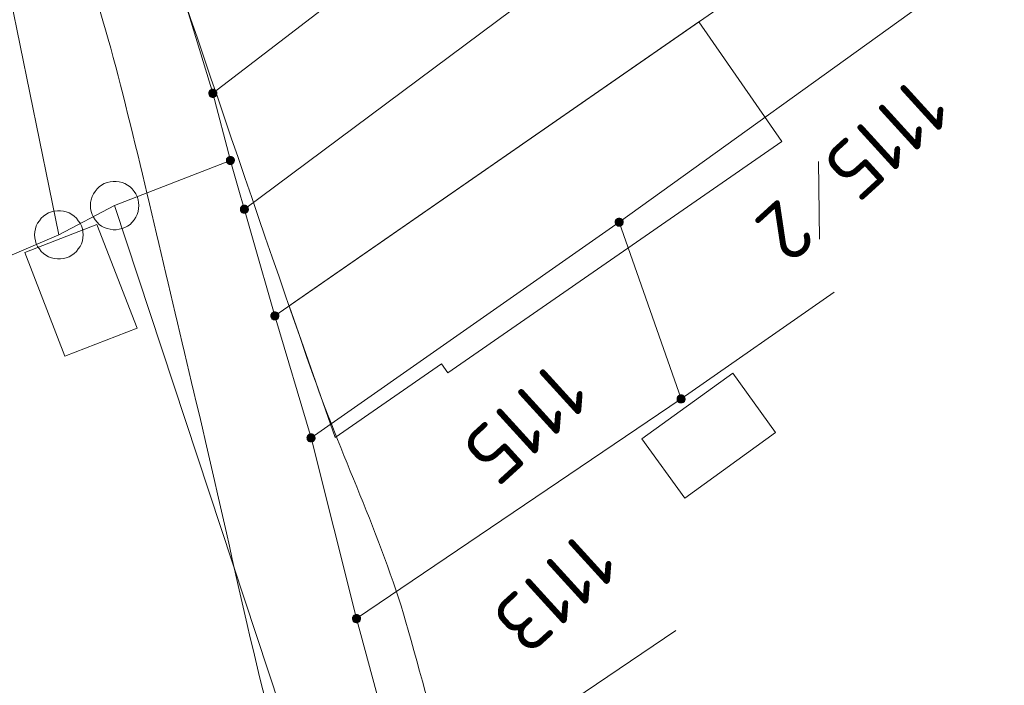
# Model space of a CAD drawing. Header units: metres. Extents: x 3425540 to 3446143, y 5432760 to 5444637.
# Tile 424 of 656: x 3436721 to 3436752, y 5443117 to 5443138. Entities that reach past the tile are written whole.
import ezdxf
from ezdxf.enums import TextEntityAlignment as Align

# ---------------------------------------------------------------- set-up
doc = ezdxf.new("R2010")
doc.units = ezdxf.units.M
doc.layers.add('B_Bestand', color=9, linetype='Continuous', lineweight=18)
doc.layers.add('B_Flurgrenzen', color=9, linetype='Continuous', lineweight=18)
doc.styles.get("Standard").update_dxf_attribs({"font": 'isocpeur.ttf'})

msp = doc.modelspace()

# ---------------------------------------------------------------- linework, layer by layer
at = {"layer": 'B_Bestand'}
msp.add_line((3436730.86, 5443124.878), (3436729.439, 5443128.943), dxfattribs=at)
for points in [[(3436729.439, 5443128.943), (3436742.106, 5443137.724), (3436744.669, 5443134.027), (3436734.345, 5443126.87), (3436734.147, 5443127.157), (3436730.86, 5443124.878)], [(3436724.731, 5443128.252), (3436723.49, 5443131.456), (3436721.259, 5443130.592)], [(3436721.259, 5443130.592), (3436722.5, 5443127.388), (3436724.731, 5443128.252)], [(3436740.341, 5443124.839), (3436743.151, 5443126.865), (3436744.475, 5443125.028)], [(3436744.475, 5443125.028), (3436741.665, 5443123.002), (3436740.341, 5443124.839)]]:
    msp.add_lwpolyline(points, dxfattribs=at)
for points, knots in [([(3436786.636, 5443220.456), (3436785.621, 5443219.871), (3436784.606, 5443219.285), (3436783.591, 5443218.699), (3436782.149, 5443217.867), (3436780.942, 5443216.675), (3436779.726, 5443215.536), (3436776.317, 5443212.344), (3436772.916, 5443209.151), (3436769.538, 5443205.929), (3436765.781, 5443202.346), (3436762.082, 5443198.704), (3436758.296, 5443195.151), (3436746.359, 5443183.949), (3436733.95, 5443173.264), (3436721.759, 5443162.349), (3436721.182, 5443161.833), (3436720.583, 5443161.354), (3436720.003, 5443160.826), (3436719.611, 5443160.469), (3436719.413, 5443159.93), (3436719.3, 5443159.421), (3436719.131, 5443158.661), (3436719.144, 5443157.81), (3436719.417, 5443157.078), (3436719.706, 5443156.305), (3436720.146, 5443155.589), (3436720.413, 5443154.809), (3436720.833, 5443153.58), (3436721.196, 5443152.325), (3436721.643, 5443151.103), (3436722.215, 5443149.537), (3436722.839, 5443147.988), (3436723.4, 5443146.417), (3436725.729, 5443139.892), (3436727.889, 5443133.305), (3436730.189, 5443126.77), (3436731.116, 5443124.137), (3436732.365, 5443121.611), (3436733.116, 5443118.921), (3436733.585, 5443117.242), (3436734.053, 5443115.563), (3436734.522, 5443113.884)], [0, 0, 0, 0, 0.025253, 0.025253, 0.025253, 0.061129, 0.061129, 0.061129, 0.16172, 0.16172, 0.16172, 0.273593, 0.273593, 0.273593, 0.626305, 0.626305, 0.626305, 0.643002, 0.643002, 0.643002, 0.654288, 0.654288, 0.654288, 0.67114, 0.67114, 0.67114, 0.68894, 0.68894, 0.68894, 0.716989, 0.716989, 0.716989, 0.752939, 0.752939, 0.752939, 0.902259, 0.902259, 0.902259, 0.962434, 0.962434, 0.962434, 1, 1, 1, 1]), ([(3436709.581, 5443207.422), (3436709.425, 5443205.509), (3436709.269, 5443203.596), (3436709.113, 5443201.682), (3436708.93, 5443199.442), (3436709.703, 5443197.228), (3436710.05, 5443195.005), (3436710.818, 5443190.078), (3436711.567, 5443185.159), (3436712.392, 5443180.244), (3436713.227, 5443175.269), (3436714.245, 5443170.333), (3436715.319, 5443165.4), (3436716.118, 5443161.732), (3436717.006, 5443158.087), (3436718.131, 5443154.505), (3436719.157, 5443151.239), (3436720.356, 5443148.036), (3436721.41, 5443144.782), (3436722.38, 5443141.786), (3436723.445, 5443138.815), (3436724.22, 5443135.761), (3436725.046, 5443132.507), (3436725.77, 5443129.23), (3436726.561, 5443125.968), (3436727.603, 5443121.67), (3436728.417, 5443117.308), (3436729.723, 5443113.082), (3436731.05, 5443108.786), (3436732.378, 5443104.49), (3436733.705, 5443100.194)], [0, 0, 0, 0, 0.052182, 0.052182, 0.052182, 0.113274, 0.113274, 0.113274, 0.248694, 0.248694, 0.248694, 0.385783, 0.385783, 0.385783, 0.487737, 0.487737, 0.487737, 0.58071, 0.58071, 0.58071, 0.666322, 0.666322, 0.666322, 0.757555, 0.757555, 0.757555, 0.877777, 0.877777, 0.877777, 1, 1, 1, 1])]:
    msp.add_open_spline(points, degree=3, knots=knots, dxfattribs=at)
at = {"layer": 'B_Flurgrenzen'}
for p, q in [((3436708.941, 5443196.784), (3436722.312, 5443131.138)), ((3436727.072, 5443135.512), (3436747.413, 5443151.122)), ((3436728.049, 5443131.928), (3436749.734, 5443148.074)), ((3436752.259, 5443144.763), (3436728.992, 5443128.633)), ((3436724.577, 5443143.721), (3436727.072, 5443135.512)), ((3436739.639, 5443131.529), (3436750.997, 5443139.69)), ((3436727.072, 5443135.512), (3436727.616, 5443133.437)), ((3436724.036, 5443132.042), (3436727.616, 5443133.437)), ((3436727.61, 5443133.461), (3436728.992, 5443128.633)), ((3436745.807, 5443133.409), (3436745.836, 5443131.001)), ((3436724.036, 5443132.042), (3436722.312, 5443131.138)), ((3436734.298, 5443100.998), (3436724.036, 5443132.042)), ((3436730.11, 5443124.863), (3436739.639, 5443131.529)), ((3436739.639, 5443131.529), (3436741.553, 5443126.068)), ((3436722.312, 5443131.138), (3436712.78, 5443127.085)), ((3436741.553, 5443126.068), (3436746.29, 5443129.364)), ((3436728.992, 5443128.633), (3436730.11, 5443124.863)), ((3436731.514, 5443119.28), (3436741.553, 5443126.068)), ((3436730.11, 5443124.863), (3436731.514, 5443119.28)), ((3436731.514, 5443119.28), (3436733.072, 5443113.594)), ((3436736.218, 5443115.428), (3436741.396, 5443118.911))]:
    msp.add_line(p, q, dxfattribs=at)
for points in [[(3436727.197, 5443135.512), (3436727.196, 5443135.528), (3436727.193, 5443135.543), (3436727.188, 5443135.558), (3436727.181, 5443135.572), (3436727.173, 5443135.586), (3436727.164, 5443135.598), (3436727.152, 5443135.608), (3436727.139, 5443135.617), (3436727.125, 5443135.625), (3436727.11, 5443135.631), (3436727.096, 5443135.635), (3436727.08, 5443135.637), (3436727.064, 5443135.637), (3436727.048, 5443135.635), (3436727.034, 5443135.631), (3436727.019, 5443135.625), (3436727.005, 5443135.617), (3436726.992, 5443135.608), (3436726.98, 5443135.598), (3436726.971, 5443135.586), (3436726.963, 5443135.572), (3436726.956, 5443135.558), (3436726.951, 5443135.543), (3436726.948, 5443135.528), (3436726.947, 5443135.512), (3436726.948, 5443135.496), (3436726.951, 5443135.481), (3436726.956, 5443135.466), (3436726.963, 5443135.452), (3436726.971, 5443135.438), (3436726.98, 5443135.426), (3436726.992, 5443135.416), (3436727.005, 5443135.407), (3436727.019, 5443135.399), (3436727.034, 5443135.393), (3436727.048, 5443135.389), (3436727.064, 5443135.387), (3436727.08, 5443135.387), (3436727.096, 5443135.389), (3436727.11, 5443135.393), (3436727.125, 5443135.399), (3436727.139, 5443135.407), (3436727.152, 5443135.416), (3436727.164, 5443135.426), (3436727.173, 5443135.438), (3436727.181, 5443135.452), (3436727.188, 5443135.466), (3436727.193, 5443135.481), (3436727.196, 5443135.496), (3436727.197, 5443135.512)], [(3436727.172, 5443135.512), (3436727.171, 5443135.526), (3436727.168, 5443135.54), (3436727.164, 5443135.552), (3436727.158, 5443135.565), (3436727.149, 5443135.577), (3436727.139, 5443135.587), (3436727.128, 5443135.596), (3436727.116, 5443135.603), (3436727.103, 5443135.607), (3436727.09, 5443135.61), (3436727.076, 5443135.612), (3436727.061, 5443135.611), (3436727.047, 5443135.609), (3436727.035, 5443135.606), (3436727.022, 5443135.599), (3436727.01, 5443135.591), (3436727, 5443135.582), (3436726.99, 5443135.571), (3436726.983, 5443135.559), (3436726.978, 5443135.546), (3436726.974, 5443135.533), (3436726.972, 5443135.519), (3436726.972, 5443135.505), (3436726.974, 5443135.491), (3436726.978, 5443135.478), (3436726.983, 5443135.465), (3436726.99, 5443135.453), (3436727, 5443135.442), (3436727.01, 5443135.433), (3436727.022, 5443135.425), (3436727.035, 5443135.418), (3436727.047, 5443135.415), (3436727.061, 5443135.413), (3436727.076, 5443135.412), (3436727.09, 5443135.414), (3436727.103, 5443135.417), (3436727.116, 5443135.421), (3436727.128, 5443135.428), (3436727.139, 5443135.437), (3436727.149, 5443135.447), (3436727.158, 5443135.459), (3436727.164, 5443135.472), (3436727.168, 5443135.484), (3436727.171, 5443135.498), (3436727.172, 5443135.512)], [(3436727.148, 5443135.512), (3436727.147, 5443135.524), (3436727.144, 5443135.536), (3436727.139, 5443135.547), (3436727.133, 5443135.557), (3436727.124, 5443135.567), (3436727.115, 5443135.574), (3436727.104, 5443135.581), (3436727.093, 5443135.585), (3436727.081, 5443135.587), (3436727.069, 5443135.588), (3436727.057, 5443135.586), (3436727.045, 5443135.583), (3436727.035, 5443135.578), (3436727.024, 5443135.571), (3436727.015, 5443135.562), (3436727.008, 5443135.552), (3436727.002, 5443135.542), (3436726.998, 5443135.53), (3436726.996, 5443135.518), (3436726.996, 5443135.506), (3436726.998, 5443135.494), (3436727.002, 5443135.482), (3436727.008, 5443135.472), (3436727.015, 5443135.462), (3436727.024, 5443135.453), (3436727.034, 5443135.446), (3436727.045, 5443135.441), (3436727.057, 5443135.438), (3436727.069, 5443135.436), (3436727.081, 5443135.437), (3436727.093, 5443135.439), (3436727.104, 5443135.443), (3436727.115, 5443135.45), (3436727.124, 5443135.457), (3436727.133, 5443135.467), (3436727.139, 5443135.477), (3436727.144, 5443135.488), (3436727.147, 5443135.5), (3436727.148, 5443135.512)], [(3436727.123, 5443135.512), (3436727.122, 5443135.522), (3436727.119, 5443135.532), (3436727.114, 5443135.541), (3436727.108, 5443135.548), (3436727.101, 5443135.554), (3436727.092, 5443135.559), (3436727.082, 5443135.562), (3436727.072, 5443135.563), (3436727.062, 5443135.562), (3436727.052, 5443135.559), (3436727.043, 5443135.554), (3436727.036, 5443135.548), (3436727.03, 5443135.541), (3436727.025, 5443135.532), (3436727.022, 5443135.522), (3436727.021, 5443135.512), (3436727.022, 5443135.502), (3436727.025, 5443135.492), (3436727.03, 5443135.483), (3436727.036, 5443135.476), (3436727.043, 5443135.47), (3436727.052, 5443135.465), (3436727.062, 5443135.462), (3436727.072, 5443135.461), (3436727.082, 5443135.462), (3436727.092, 5443135.465), (3436727.101, 5443135.47), (3436727.108, 5443135.476), (3436727.114, 5443135.483), (3436727.119, 5443135.492), (3436727.122, 5443135.502), (3436727.123, 5443135.512)], [(3436727.099, 5443135.512), (3436727.098, 5443135.519), (3436727.095, 5443135.526), (3436727.09, 5443135.532), (3436727.084, 5443135.536), (3436727.077, 5443135.538), (3436727.07, 5443135.539), (3436727.063, 5443135.537), (3436727.056, 5443135.534), (3436727.051, 5443135.529), (3436727.047, 5443135.523), (3436727.045, 5443135.516), (3436727.045, 5443135.508), (3436727.047, 5443135.501), (3436727.051, 5443135.495), (3436727.056, 5443135.49), (3436727.063, 5443135.487), (3436727.07, 5443135.485), (3436727.077, 5443135.486), (3436727.084, 5443135.488), (3436727.09, 5443135.492), (3436727.095, 5443135.498), (3436727.098, 5443135.505), (3436727.099, 5443135.512)], [(3436727.741, 5443133.437), (3436727.74, 5443133.453), (3436727.737, 5443133.468), (3436727.732, 5443133.483), (3436727.725, 5443133.497), (3436727.717, 5443133.511), (3436727.708, 5443133.523), (3436727.696, 5443133.533), (3436727.683, 5443133.542), (3436727.669, 5443133.55), (3436727.654, 5443133.556), (3436727.64, 5443133.56), (3436727.624, 5443133.562), (3436727.608, 5443133.562), (3436727.592, 5443133.56), (3436727.578, 5443133.556), (3436727.563, 5443133.55), (3436727.549, 5443133.542), (3436727.536, 5443133.533), (3436727.524, 5443133.523), (3436727.515, 5443133.511), (3436727.507, 5443133.497), (3436727.5, 5443133.483), (3436727.495, 5443133.468), (3436727.492, 5443133.453), (3436727.491, 5443133.437), (3436727.492, 5443133.421), (3436727.495, 5443133.406), (3436727.5, 5443133.391), (3436727.507, 5443133.377), (3436727.515, 5443133.363), (3436727.524, 5443133.351), (3436727.536, 5443133.341), (3436727.549, 5443133.332), (3436727.563, 5443133.324), (3436727.578, 5443133.318), (3436727.592, 5443133.314), (3436727.608, 5443133.312), (3436727.624, 5443133.312), (3436727.64, 5443133.314), (3436727.654, 5443133.318), (3436727.669, 5443133.324), (3436727.683, 5443133.332), (3436727.696, 5443133.341), (3436727.708, 5443133.351), (3436727.717, 5443133.363), (3436727.725, 5443133.377), (3436727.732, 5443133.391), (3436727.737, 5443133.406), (3436727.74, 5443133.421), (3436727.741, 5443133.437)], [(3436727.716, 5443133.437), (3436727.715, 5443133.451), (3436727.712, 5443133.465), (3436727.708, 5443133.477), (3436727.702, 5443133.49), (3436727.693, 5443133.502), (3436727.683, 5443133.512), (3436727.672, 5443133.521), (3436727.66, 5443133.528), (3436727.647, 5443133.532), (3436727.634, 5443133.535), (3436727.62, 5443133.537), (3436727.605, 5443133.536), (3436727.591, 5443133.534), (3436727.579, 5443133.531), (3436727.566, 5443133.524), (3436727.554, 5443133.516), (3436727.544, 5443133.507), (3436727.534, 5443133.496), (3436727.527, 5443133.484), (3436727.522, 5443133.471), (3436727.518, 5443133.458), (3436727.516, 5443133.444), (3436727.516, 5443133.43), (3436727.518, 5443133.416), (3436727.522, 5443133.403), (3436727.527, 5443133.39), (3436727.534, 5443133.378), (3436727.544, 5443133.367), (3436727.554, 5443133.358), (3436727.566, 5443133.35), (3436727.579, 5443133.343), (3436727.591, 5443133.34), (3436727.605, 5443133.338), (3436727.62, 5443133.337), (3436727.634, 5443133.339), (3436727.647, 5443133.342), (3436727.66, 5443133.346), (3436727.672, 5443133.353), (3436727.683, 5443133.362), (3436727.693, 5443133.372), (3436727.702, 5443133.384), (3436727.708, 5443133.397), (3436727.712, 5443133.409), (3436727.715, 5443133.423), (3436727.716, 5443133.437)], [(3436727.692, 5443133.437), (3436727.691, 5443133.449), (3436727.688, 5443133.461), (3436727.683, 5443133.472), (3436727.677, 5443133.482), (3436727.668, 5443133.492), (3436727.659, 5443133.499), (3436727.648, 5443133.506), (3436727.637, 5443133.51), (3436727.625, 5443133.512), (3436727.613, 5443133.513), (3436727.601, 5443133.511), (3436727.589, 5443133.508), (3436727.579, 5443133.503), (3436727.568, 5443133.496), (3436727.559, 5443133.487), (3436727.552, 5443133.477), (3436727.546, 5443133.467), (3436727.542, 5443133.455), (3436727.54, 5443133.443), (3436727.54, 5443133.431), (3436727.542, 5443133.419), (3436727.546, 5443133.407), (3436727.552, 5443133.397), (3436727.559, 5443133.387), (3436727.568, 5443133.378), (3436727.578, 5443133.371), (3436727.589, 5443133.366), (3436727.601, 5443133.363), (3436727.613, 5443133.361), (3436727.625, 5443133.362), (3436727.637, 5443133.364), (3436727.648, 5443133.368), (3436727.659, 5443133.375), (3436727.668, 5443133.382), (3436727.677, 5443133.392), (3436727.683, 5443133.402), (3436727.688, 5443133.413), (3436727.691, 5443133.425), (3436727.692, 5443133.437)], [(3436727.667, 5443133.437), (3436727.666, 5443133.447), (3436727.663, 5443133.457), (3436727.658, 5443133.466), (3436727.652, 5443133.473), (3436727.645, 5443133.479), (3436727.636, 5443133.484), (3436727.626, 5443133.487), (3436727.616, 5443133.488), (3436727.606, 5443133.487), (3436727.596, 5443133.484), (3436727.587, 5443133.479), (3436727.58, 5443133.473), (3436727.574, 5443133.466), (3436727.569, 5443133.457), (3436727.566, 5443133.447), (3436727.565, 5443133.437), (3436727.566, 5443133.427), (3436727.569, 5443133.417), (3436727.574, 5443133.408), (3436727.58, 5443133.401), (3436727.587, 5443133.395), (3436727.596, 5443133.39), (3436727.606, 5443133.387), (3436727.616, 5443133.386), (3436727.626, 5443133.387), (3436727.636, 5443133.39), (3436727.645, 5443133.395), (3436727.652, 5443133.401), (3436727.658, 5443133.408), (3436727.663, 5443133.417), (3436727.666, 5443133.427), (3436727.667, 5443133.437)], [(3436727.643, 5443133.437), (3436727.642, 5443133.444), (3436727.639, 5443133.451), (3436727.634, 5443133.457), (3436727.628, 5443133.461), (3436727.621, 5443133.463), (3436727.614, 5443133.464), (3436727.607, 5443133.462), (3436727.6, 5443133.459), (3436727.595, 5443133.454), (3436727.591, 5443133.448), (3436727.589, 5443133.441), (3436727.589, 5443133.433), (3436727.591, 5443133.426), (3436727.595, 5443133.42), (3436727.6, 5443133.415), (3436727.607, 5443133.412), (3436727.614, 5443133.41), (3436727.621, 5443133.411), (3436727.628, 5443133.413), (3436727.634, 5443133.417), (3436727.639, 5443133.423), (3436727.642, 5443133.43), (3436727.643, 5443133.437)], [(3436724.786, 5443132.042), (3436724.78, 5443132.136), (3436724.762, 5443132.225), (3436724.733, 5443132.32), (3436724.692, 5443132.402), (3436724.638, 5443132.479), (3436724.579, 5443132.556), (3436724.514, 5443132.621), (3436724.438, 5443132.674), (3436724.355, 5443132.721), (3436724.266, 5443132.751), (3436724.178, 5443132.774), (3436724.083, 5443132.786), (3436723.989, 5443132.786), (3436723.894, 5443132.774), (3436723.806, 5443132.751), (3436723.717, 5443132.721), (3436723.634, 5443132.674), (3436723.558, 5443132.621), (3436723.493, 5443132.556), (3436723.434, 5443132.479), (3436723.38, 5443132.402), (3436723.339, 5443132.32), (3436723.31, 5443132.225), (3436723.292, 5443132.136), (3436723.286, 5443132.042), (3436723.292, 5443131.948), (3436723.31, 5443131.859), (3436723.339, 5443131.764), (3436723.38, 5443131.682), (3436723.434, 5443131.605), (3436723.493, 5443131.528), (3436723.558, 5443131.463), (3436723.634, 5443131.41), (3436723.717, 5443131.363), (3436723.806, 5443131.333), (3436723.894, 5443131.31), (3436723.989, 5443131.298), (3436724.083, 5443131.298), (3436724.178, 5443131.31), (3436724.266, 5443131.333), (3436724.355, 5443131.363), (3436724.438, 5443131.41), (3436724.514, 5443131.463), (3436724.579, 5443131.528), (3436724.638, 5443131.605), (3436724.692, 5443131.682), (3436724.733, 5443131.764), (3436724.762, 5443131.859), (3436724.78, 5443131.948), (3436724.786, 5443132.042)], [(3436728.174, 5443131.928), (3436728.173, 5443131.944), (3436728.17, 5443131.959), (3436728.165, 5443131.974), (3436728.158, 5443131.988), (3436728.15, 5443132.002), (3436728.141, 5443132.014), (3436728.129, 5443132.024), (3436728.116, 5443132.033), (3436728.102, 5443132.041), (3436728.087, 5443132.047), (3436728.073, 5443132.051), (3436728.057, 5443132.053), (3436728.041, 5443132.053), (3436728.025, 5443132.051), (3436728.011, 5443132.047), (3436727.996, 5443132.041), (3436727.982, 5443132.033), (3436727.969, 5443132.024), (3436727.957, 5443132.014), (3436727.948, 5443132.002), (3436727.94, 5443131.988), (3436727.933, 5443131.974), (3436727.928, 5443131.959), (3436727.925, 5443131.944), (3436727.924, 5443131.928), (3436727.925, 5443131.912), (3436727.928, 5443131.897), (3436727.933, 5443131.882), (3436727.94, 5443131.868), (3436727.948, 5443131.854), (3436727.957, 5443131.842), (3436727.969, 5443131.832), (3436727.982, 5443131.823), (3436727.996, 5443131.815), (3436728.011, 5443131.809), (3436728.025, 5443131.805), (3436728.041, 5443131.803), (3436728.057, 5443131.803), (3436728.073, 5443131.805), (3436728.087, 5443131.809), (3436728.102, 5443131.815), (3436728.116, 5443131.823), (3436728.129, 5443131.832), (3436728.141, 5443131.842), (3436728.15, 5443131.854), (3436728.158, 5443131.868), (3436728.165, 5443131.882), (3436728.17, 5443131.897), (3436728.173, 5443131.912), (3436728.174, 5443131.928)], [(3436728.149, 5443131.928), (3436728.148, 5443131.942), (3436728.145, 5443131.956), (3436728.141, 5443131.968), (3436728.135, 5443131.981), (3436728.126, 5443131.993), (3436728.116, 5443132.003), (3436728.105, 5443132.012), (3436728.093, 5443132.019), (3436728.08, 5443132.023), (3436728.067, 5443132.026), (3436728.053, 5443132.028), (3436728.038, 5443132.027), (3436728.024, 5443132.025), (3436728.012, 5443132.022), (3436727.999, 5443132.015), (3436727.987, 5443132.007), (3436727.977, 5443131.998), (3436727.967, 5443131.987), (3436727.96, 5443131.975), (3436727.955, 5443131.962), (3436727.951, 5443131.949), (3436727.949, 5443131.935), (3436727.949, 5443131.921), (3436727.951, 5443131.907), (3436727.955, 5443131.894), (3436727.96, 5443131.881), (3436727.967, 5443131.869), (3436727.977, 5443131.858), (3436727.987, 5443131.849), (3436727.999, 5443131.841), (3436728.012, 5443131.834), (3436728.024, 5443131.831), (3436728.038, 5443131.829), (3436728.053, 5443131.828), (3436728.067, 5443131.83), (3436728.08, 5443131.833), (3436728.093, 5443131.837), (3436728.105, 5443131.844), (3436728.116, 5443131.853), (3436728.126, 5443131.863), (3436728.135, 5443131.875), (3436728.141, 5443131.888), (3436728.145, 5443131.9), (3436728.148, 5443131.914), (3436728.149, 5443131.928)], [(3436728.125, 5443131.928), (3436728.124, 5443131.94), (3436728.121, 5443131.952), (3436728.116, 5443131.963), (3436728.11, 5443131.973), (3436728.101, 5443131.983), (3436728.092, 5443131.99), (3436728.081, 5443131.997), (3436728.07, 5443132.001), (3436728.058, 5443132.003), (3436728.046, 5443132.004), (3436728.034, 5443132.002), (3436728.022, 5443131.999), (3436728.012, 5443131.994), (3436728.001, 5443131.987), (3436727.992, 5443131.978), (3436727.985, 5443131.968), (3436727.979, 5443131.958), (3436727.975, 5443131.946), (3436727.973, 5443131.934), (3436727.973, 5443131.922), (3436727.975, 5443131.91), (3436727.979, 5443131.898), (3436727.985, 5443131.888), (3436727.992, 5443131.878), (3436728.001, 5443131.869), (3436728.011, 5443131.862), (3436728.022, 5443131.857), (3436728.034, 5443131.854), (3436728.046, 5443131.852), (3436728.058, 5443131.853), (3436728.07, 5443131.855), (3436728.081, 5443131.859), (3436728.092, 5443131.866), (3436728.101, 5443131.873), (3436728.11, 5443131.883), (3436728.116, 5443131.893), (3436728.121, 5443131.904), (3436728.124, 5443131.916), (3436728.125, 5443131.928)], [(3436728.1, 5443131.928), (3436728.099, 5443131.938), (3436728.096, 5443131.948), (3436728.091, 5443131.957), (3436728.085, 5443131.964), (3436728.078, 5443131.97), (3436728.069, 5443131.975), (3436728.059, 5443131.978), (3436728.049, 5443131.979), (3436728.039, 5443131.978), (3436728.029, 5443131.975), (3436728.02, 5443131.97), (3436728.013, 5443131.964), (3436728.007, 5443131.957), (3436728.002, 5443131.948), (3436727.999, 5443131.938), (3436727.998, 5443131.928), (3436727.999, 5443131.918), (3436728.002, 5443131.908), (3436728.007, 5443131.899), (3436728.013, 5443131.892), (3436728.02, 5443131.886), (3436728.029, 5443131.881), (3436728.039, 5443131.878), (3436728.049, 5443131.877), (3436728.059, 5443131.878), (3436728.069, 5443131.881), (3436728.078, 5443131.886), (3436728.085, 5443131.892), (3436728.091, 5443131.899), (3436728.096, 5443131.908), (3436728.099, 5443131.918), (3436728.1, 5443131.928)], [(3436728.076, 5443131.928), (3436728.075, 5443131.935), (3436728.072, 5443131.942), (3436728.067, 5443131.948), (3436728.061, 5443131.952), (3436728.054, 5443131.954), (3436728.047, 5443131.955), (3436728.04, 5443131.953), (3436728.033, 5443131.95), (3436728.028, 5443131.945), (3436728.024, 5443131.939), (3436728.022, 5443131.932), (3436728.022, 5443131.924), (3436728.024, 5443131.917), (3436728.028, 5443131.911), (3436728.033, 5443131.906), (3436728.04, 5443131.903), (3436728.047, 5443131.901), (3436728.054, 5443131.902), (3436728.061, 5443131.904), (3436728.067, 5443131.908), (3436728.072, 5443131.914), (3436728.075, 5443131.921), (3436728.076, 5443131.928)], [(3436723.062, 5443131.138), (3436723.056, 5443131.232), (3436723.038, 5443131.321), (3436723.009, 5443131.416), (3436722.968, 5443131.498), (3436722.914, 5443131.575), (3436722.855, 5443131.652), (3436722.79, 5443131.717), (3436722.714, 5443131.77), (3436722.631, 5443131.817), (3436722.542, 5443131.847), (3436722.454, 5443131.87), (3436722.359, 5443131.882), (3436722.265, 5443131.882), (3436722.17, 5443131.87), (3436722.082, 5443131.847), (3436721.993, 5443131.817), (3436721.91, 5443131.77), (3436721.834, 5443131.717), (3436721.769, 5443131.652), (3436721.71, 5443131.575), (3436721.656, 5443131.498), (3436721.615, 5443131.416), (3436721.586, 5443131.321), (3436721.568, 5443131.232), (3436721.562, 5443131.138), (3436721.568, 5443131.044), (3436721.586, 5443130.955), (3436721.615, 5443130.86), (3436721.656, 5443130.778), (3436721.71, 5443130.701), (3436721.769, 5443130.624), (3436721.834, 5443130.559), (3436721.91, 5443130.506), (3436721.993, 5443130.459), (3436722.082, 5443130.429), (3436722.17, 5443130.406), (3436722.265, 5443130.394), (3436722.359, 5443130.394), (3436722.454, 5443130.406), (3436722.542, 5443130.429), (3436722.631, 5443130.459), (3436722.714, 5443130.506), (3436722.79, 5443130.559), (3436722.855, 5443130.624), (3436722.914, 5443130.701), (3436722.968, 5443130.778), (3436723.009, 5443130.86), (3436723.038, 5443130.955), (3436723.056, 5443131.044), (3436723.062, 5443131.138)], [(3436739.764, 5443131.529), (3436739.763, 5443131.545), (3436739.76, 5443131.56), (3436739.755, 5443131.575), (3436739.748, 5443131.589), (3436739.74, 5443131.603), (3436739.731, 5443131.615), (3436739.719, 5443131.625), (3436739.706, 5443131.634), (3436739.692, 5443131.642), (3436739.677, 5443131.648), (3436739.663, 5443131.652), (3436739.647, 5443131.654), (3436739.631, 5443131.654), (3436739.615, 5443131.652), (3436739.601, 5443131.648), (3436739.586, 5443131.642), (3436739.572, 5443131.634), (3436739.559, 5443131.625), (3436739.547, 5443131.615), (3436739.538, 5443131.603), (3436739.53, 5443131.589), (3436739.523, 5443131.575), (3436739.518, 5443131.56), (3436739.515, 5443131.545), (3436739.514, 5443131.529), (3436739.515, 5443131.513), (3436739.518, 5443131.498), (3436739.523, 5443131.483), (3436739.53, 5443131.469), (3436739.538, 5443131.455), (3436739.547, 5443131.443), (3436739.559, 5443131.433), (3436739.572, 5443131.424), (3436739.586, 5443131.416), (3436739.601, 5443131.41), (3436739.615, 5443131.406), (3436739.631, 5443131.404), (3436739.647, 5443131.404), (3436739.663, 5443131.406), (3436739.677, 5443131.41), (3436739.692, 5443131.416), (3436739.706, 5443131.424), (3436739.719, 5443131.433), (3436739.731, 5443131.443), (3436739.74, 5443131.455), (3436739.748, 5443131.469), (3436739.755, 5443131.483), (3436739.76, 5443131.498), (3436739.763, 5443131.513), (3436739.764, 5443131.529)], [(3436739.739, 5443131.529), (3436739.738, 5443131.543), (3436739.735, 5443131.557), (3436739.731, 5443131.569), (3436739.725, 5443131.582), (3436739.716, 5443131.594), (3436739.706, 5443131.604), (3436739.695, 5443131.613), (3436739.683, 5443131.62), (3436739.67, 5443131.624), (3436739.657, 5443131.627), (3436739.643, 5443131.629), (3436739.628, 5443131.628), (3436739.614, 5443131.626), (3436739.602, 5443131.623), (3436739.589, 5443131.616), (3436739.577, 5443131.608), (3436739.567, 5443131.599), (3436739.557, 5443131.588), (3436739.55, 5443131.576), (3436739.545, 5443131.563), (3436739.541, 5443131.55), (3436739.539, 5443131.536), (3436739.539, 5443131.522), (3436739.541, 5443131.508), (3436739.545, 5443131.495), (3436739.55, 5443131.482), (3436739.557, 5443131.47), (3436739.567, 5443131.459), (3436739.577, 5443131.45), (3436739.589, 5443131.442), (3436739.602, 5443131.435), (3436739.614, 5443131.432), (3436739.628, 5443131.43), (3436739.643, 5443131.429), (3436739.657, 5443131.431), (3436739.67, 5443131.434), (3436739.683, 5443131.438), (3436739.695, 5443131.445), (3436739.706, 5443131.454), (3436739.716, 5443131.464), (3436739.725, 5443131.476), (3436739.731, 5443131.489), (3436739.735, 5443131.501), (3436739.738, 5443131.515), (3436739.739, 5443131.529)], [(3436739.715, 5443131.529), (3436739.714, 5443131.541), (3436739.711, 5443131.553), (3436739.706, 5443131.564), (3436739.7, 5443131.574), (3436739.691, 5443131.584), (3436739.682, 5443131.591), (3436739.671, 5443131.598), (3436739.66, 5443131.602), (3436739.648, 5443131.604), (3436739.636, 5443131.605), (3436739.624, 5443131.603), (3436739.612, 5443131.6), (3436739.602, 5443131.595), (3436739.591, 5443131.588), (3436739.582, 5443131.579), (3436739.575, 5443131.569), (3436739.569, 5443131.559), (3436739.565, 5443131.547), (3436739.563, 5443131.535), (3436739.563, 5443131.523), (3436739.565, 5443131.511), (3436739.569, 5443131.499), (3436739.575, 5443131.489), (3436739.582, 5443131.479), (3436739.591, 5443131.47), (3436739.601, 5443131.463), (3436739.612, 5443131.458), (3436739.624, 5443131.455), (3436739.636, 5443131.453), (3436739.648, 5443131.454), (3436739.66, 5443131.456), (3436739.671, 5443131.46), (3436739.682, 5443131.467), (3436739.691, 5443131.474), (3436739.7, 5443131.484), (3436739.706, 5443131.494), (3436739.711, 5443131.505), (3436739.714, 5443131.517), (3436739.715, 5443131.529)], [(3436739.69, 5443131.529), (3436739.689, 5443131.539), (3436739.686, 5443131.549), (3436739.681, 5443131.558), (3436739.675, 5443131.565), (3436739.668, 5443131.571), (3436739.659, 5443131.576), (3436739.649, 5443131.579), (3436739.639, 5443131.58), (3436739.629, 5443131.579), (3436739.619, 5443131.576), (3436739.61, 5443131.571), (3436739.603, 5443131.565), (3436739.597, 5443131.558), (3436739.592, 5443131.549), (3436739.589, 5443131.539), (3436739.588, 5443131.529), (3436739.589, 5443131.519), (3436739.592, 5443131.509), (3436739.597, 5443131.5), (3436739.603, 5443131.493), (3436739.61, 5443131.487), (3436739.619, 5443131.482), (3436739.629, 5443131.479), (3436739.639, 5443131.478), (3436739.649, 5443131.479), (3436739.659, 5443131.482), (3436739.668, 5443131.487), (3436739.675, 5443131.493), (3436739.681, 5443131.5), (3436739.686, 5443131.509), (3436739.689, 5443131.519), (3436739.69, 5443131.529)], [(3436739.666, 5443131.529), (3436739.665, 5443131.536), (3436739.662, 5443131.543), (3436739.657, 5443131.549), (3436739.651, 5443131.553), (3436739.644, 5443131.555), (3436739.637, 5443131.556), (3436739.63, 5443131.554), (3436739.623, 5443131.551), (3436739.618, 5443131.546), (3436739.614, 5443131.54), (3436739.612, 5443131.533), (3436739.612, 5443131.525), (3436739.614, 5443131.518), (3436739.618, 5443131.512), (3436739.623, 5443131.507), (3436739.63, 5443131.504), (3436739.637, 5443131.502), (3436739.644, 5443131.503), (3436739.651, 5443131.505), (3436739.657, 5443131.509), (3436739.662, 5443131.515), (3436739.665, 5443131.522), (3436739.666, 5443131.529)], [(3436729.117, 5443128.633), (3436729.116, 5443128.649), (3436729.113, 5443128.664), (3436729.108, 5443128.679), (3436729.101, 5443128.693), (3436729.093, 5443128.707), (3436729.084, 5443128.719), (3436729.072, 5443128.729), (3436729.059, 5443128.738), (3436729.045, 5443128.746), (3436729.03, 5443128.752), (3436729.016, 5443128.756), (3436729, 5443128.758), (3436728.984, 5443128.758), (3436728.968, 5443128.756), (3436728.954, 5443128.752), (3436728.939, 5443128.746), (3436728.925, 5443128.738), (3436728.912, 5443128.729), (3436728.9, 5443128.719), (3436728.891, 5443128.707), (3436728.883, 5443128.693), (3436728.876, 5443128.679), (3436728.871, 5443128.664), (3436728.868, 5443128.649), (3436728.867, 5443128.633), (3436728.868, 5443128.617), (3436728.871, 5443128.602), (3436728.876, 5443128.587), (3436728.883, 5443128.573), (3436728.891, 5443128.559), (3436728.9, 5443128.547), (3436728.912, 5443128.537), (3436728.925, 5443128.528), (3436728.939, 5443128.52), (3436728.954, 5443128.514), (3436728.968, 5443128.51), (3436728.984, 5443128.508), (3436729, 5443128.508), (3436729.016, 5443128.51), (3436729.03, 5443128.514), (3436729.045, 5443128.52), (3436729.059, 5443128.528), (3436729.072, 5443128.537), (3436729.084, 5443128.547), (3436729.093, 5443128.559), (3436729.101, 5443128.573), (3436729.108, 5443128.587), (3436729.113, 5443128.602), (3436729.116, 5443128.617), (3436729.117, 5443128.633)], [(3436729.092, 5443128.633), (3436729.091, 5443128.647), (3436729.088, 5443128.661), (3436729.084, 5443128.673), (3436729.078, 5443128.686), (3436729.069, 5443128.698), (3436729.059, 5443128.708), (3436729.048, 5443128.717), (3436729.036, 5443128.724), (3436729.023, 5443128.728), (3436729.01, 5443128.731), (3436728.996, 5443128.733), (3436728.981, 5443128.732), (3436728.967, 5443128.73), (3436728.955, 5443128.727), (3436728.942, 5443128.72), (3436728.93, 5443128.712), (3436728.92, 5443128.703), (3436728.91, 5443128.692), (3436728.903, 5443128.68), (3436728.898, 5443128.667), (3436728.894, 5443128.654), (3436728.892, 5443128.64), (3436728.892, 5443128.626), (3436728.894, 5443128.612), (3436728.898, 5443128.599), (3436728.903, 5443128.586), (3436728.91, 5443128.574), (3436728.92, 5443128.563), (3436728.93, 5443128.554), (3436728.942, 5443128.546), (3436728.955, 5443128.539), (3436728.967, 5443128.536), (3436728.981, 5443128.534), (3436728.996, 5443128.533), (3436729.01, 5443128.535), (3436729.023, 5443128.538), (3436729.036, 5443128.542), (3436729.048, 5443128.549), (3436729.059, 5443128.558), (3436729.069, 5443128.568), (3436729.078, 5443128.58), (3436729.084, 5443128.593), (3436729.088, 5443128.605), (3436729.091, 5443128.619), (3436729.092, 5443128.633)], [(3436729.068, 5443128.633), (3436729.067, 5443128.645), (3436729.064, 5443128.657), (3436729.059, 5443128.668), (3436729.053, 5443128.678), (3436729.044, 5443128.688), (3436729.035, 5443128.695), (3436729.024, 5443128.702), (3436729.013, 5443128.706), (3436729.001, 5443128.708), (3436728.989, 5443128.709), (3436728.977, 5443128.707), (3436728.965, 5443128.704), (3436728.955, 5443128.699), (3436728.944, 5443128.692), (3436728.935, 5443128.683), (3436728.928, 5443128.673), (3436728.922, 5443128.663), (3436728.918, 5443128.651), (3436728.916, 5443128.639), (3436728.916, 5443128.627), (3436728.918, 5443128.615), (3436728.922, 5443128.603), (3436728.928, 5443128.593), (3436728.935, 5443128.583), (3436728.944, 5443128.574), (3436728.954, 5443128.567), (3436728.965, 5443128.562), (3436728.977, 5443128.559), (3436728.989, 5443128.557), (3436729.001, 5443128.558), (3436729.013, 5443128.56), (3436729.024, 5443128.564), (3436729.035, 5443128.571), (3436729.044, 5443128.578), (3436729.053, 5443128.588), (3436729.059, 5443128.598), (3436729.064, 5443128.609), (3436729.067, 5443128.621), (3436729.068, 5443128.633)], [(3436729.043, 5443128.633), (3436729.042, 5443128.643), (3436729.039, 5443128.653), (3436729.034, 5443128.662), (3436729.028, 5443128.669), (3436729.021, 5443128.675), (3436729.012, 5443128.68), (3436729.002, 5443128.683), (3436728.992, 5443128.684), (3436728.982, 5443128.683), (3436728.972, 5443128.68), (3436728.963, 5443128.675), (3436728.956, 5443128.669), (3436728.95, 5443128.662), (3436728.945, 5443128.653), (3436728.942, 5443128.643), (3436728.941, 5443128.633), (3436728.942, 5443128.623), (3436728.945, 5443128.613), (3436728.95, 5443128.604), (3436728.956, 5443128.597), (3436728.963, 5443128.591), (3436728.972, 5443128.586), (3436728.982, 5443128.583), (3436728.992, 5443128.582), (3436729.002, 5443128.583), (3436729.012, 5443128.586), (3436729.021, 5443128.591), (3436729.028, 5443128.597), (3436729.034, 5443128.604), (3436729.039, 5443128.613), (3436729.042, 5443128.623), (3436729.043, 5443128.633)], [(3436729.019, 5443128.633), (3436729.018, 5443128.64), (3436729.015, 5443128.647), (3436729.01, 5443128.653), (3436729.004, 5443128.657), (3436728.997, 5443128.659), (3436728.99, 5443128.66), (3436728.983, 5443128.658), (3436728.976, 5443128.655), (3436728.971, 5443128.65), (3436728.967, 5443128.644), (3436728.965, 5443128.637), (3436728.965, 5443128.629), (3436728.967, 5443128.622), (3436728.971, 5443128.616), (3436728.976, 5443128.611), (3436728.983, 5443128.608), (3436728.99, 5443128.606), (3436728.997, 5443128.607), (3436729.004, 5443128.609), (3436729.01, 5443128.613), (3436729.015, 5443128.619), (3436729.018, 5443128.626), (3436729.019, 5443128.633)], [(3436741.678, 5443126.068), (3436741.677, 5443126.084), (3436741.674, 5443126.099), (3436741.669, 5443126.114), (3436741.662, 5443126.128), (3436741.654, 5443126.142), (3436741.645, 5443126.154), (3436741.633, 5443126.164), (3436741.62, 5443126.173), (3436741.606, 5443126.181), (3436741.591, 5443126.187), (3436741.577, 5443126.191), (3436741.561, 5443126.193), (3436741.545, 5443126.193), (3436741.529, 5443126.191), (3436741.515, 5443126.187), (3436741.5, 5443126.181), (3436741.486, 5443126.173), (3436741.473, 5443126.164), (3436741.461, 5443126.154), (3436741.452, 5443126.142), (3436741.444, 5443126.128), (3436741.437, 5443126.114), (3436741.432, 5443126.099), (3436741.429, 5443126.084), (3436741.428, 5443126.068), (3436741.429, 5443126.052), (3436741.432, 5443126.037), (3436741.437, 5443126.022), (3436741.444, 5443126.008), (3436741.452, 5443125.994), (3436741.461, 5443125.982), (3436741.473, 5443125.972), (3436741.486, 5443125.963), (3436741.5, 5443125.955), (3436741.515, 5443125.949), (3436741.529, 5443125.945), (3436741.545, 5443125.943), (3436741.561, 5443125.943), (3436741.577, 5443125.945), (3436741.591, 5443125.949), (3436741.606, 5443125.955), (3436741.62, 5443125.963), (3436741.633, 5443125.972), (3436741.645, 5443125.982), (3436741.654, 5443125.994), (3436741.662, 5443126.008), (3436741.669, 5443126.022), (3436741.674, 5443126.037), (3436741.677, 5443126.052), (3436741.678, 5443126.068)], [(3436741.653, 5443126.068), (3436741.652, 5443126.082), (3436741.649, 5443126.096), (3436741.645, 5443126.108), (3436741.639, 5443126.121), (3436741.63, 5443126.133), (3436741.62, 5443126.143), (3436741.609, 5443126.152), (3436741.597, 5443126.159), (3436741.584, 5443126.163), (3436741.571, 5443126.166), (3436741.557, 5443126.168), (3436741.542, 5443126.167), (3436741.528, 5443126.165), (3436741.516, 5443126.162), (3436741.503, 5443126.155), (3436741.491, 5443126.147), (3436741.481, 5443126.138), (3436741.471, 5443126.127), (3436741.464, 5443126.115), (3436741.459, 5443126.102), (3436741.455, 5443126.089), (3436741.453, 5443126.075), (3436741.453, 5443126.061), (3436741.455, 5443126.047), (3436741.459, 5443126.034), (3436741.464, 5443126.021), (3436741.471, 5443126.009), (3436741.481, 5443125.998), (3436741.491, 5443125.989), (3436741.503, 5443125.981), (3436741.516, 5443125.974), (3436741.528, 5443125.971), (3436741.542, 5443125.969), (3436741.557, 5443125.968), (3436741.571, 5443125.97), (3436741.584, 5443125.973), (3436741.597, 5443125.977), (3436741.609, 5443125.984), (3436741.62, 5443125.993), (3436741.63, 5443126.003), (3436741.639, 5443126.015), (3436741.645, 5443126.028), (3436741.649, 5443126.04), (3436741.652, 5443126.054), (3436741.653, 5443126.068)], [(3436741.629, 5443126.068), (3436741.628, 5443126.08), (3436741.625, 5443126.092), (3436741.62, 5443126.103), (3436741.614, 5443126.113), (3436741.605, 5443126.123), (3436741.596, 5443126.13), (3436741.585, 5443126.137), (3436741.574, 5443126.141), (3436741.562, 5443126.143), (3436741.55, 5443126.144), (3436741.538, 5443126.142), (3436741.526, 5443126.139), (3436741.516, 5443126.134), (3436741.505, 5443126.127), (3436741.496, 5443126.118), (3436741.489, 5443126.108), (3436741.483, 5443126.098), (3436741.479, 5443126.086), (3436741.477, 5443126.074), (3436741.477, 5443126.062), (3436741.479, 5443126.05), (3436741.483, 5443126.038), (3436741.489, 5443126.028), (3436741.496, 5443126.018), (3436741.505, 5443126.009), (3436741.515, 5443126.002), (3436741.526, 5443125.997), (3436741.538, 5443125.994), (3436741.55, 5443125.992), (3436741.562, 5443125.993), (3436741.574, 5443125.995), (3436741.585, 5443125.999), (3436741.596, 5443126.006), (3436741.605, 5443126.013), (3436741.614, 5443126.023), (3436741.62, 5443126.033), (3436741.625, 5443126.044), (3436741.628, 5443126.056), (3436741.629, 5443126.068)], [(3436741.604, 5443126.068), (3436741.603, 5443126.078), (3436741.6, 5443126.088), (3436741.595, 5443126.097), (3436741.589, 5443126.104), (3436741.582, 5443126.11), (3436741.573, 5443126.115), (3436741.563, 5443126.118), (3436741.553, 5443126.119), (3436741.543, 5443126.118), (3436741.533, 5443126.115), (3436741.524, 5443126.11), (3436741.517, 5443126.104), (3436741.511, 5443126.097), (3436741.506, 5443126.088), (3436741.503, 5443126.078), (3436741.502, 5443126.068), (3436741.503, 5443126.058), (3436741.506, 5443126.048), (3436741.511, 5443126.039), (3436741.517, 5443126.032), (3436741.524, 5443126.026), (3436741.533, 5443126.021), (3436741.543, 5443126.018), (3436741.553, 5443126.017), (3436741.563, 5443126.018), (3436741.573, 5443126.021), (3436741.582, 5443126.026), (3436741.589, 5443126.032), (3436741.595, 5443126.039), (3436741.6, 5443126.048), (3436741.603, 5443126.058), (3436741.604, 5443126.068)], [(3436741.58, 5443126.068), (3436741.579, 5443126.075), (3436741.576, 5443126.082), (3436741.571, 5443126.088), (3436741.565, 5443126.092), (3436741.558, 5443126.094), (3436741.551, 5443126.095), (3436741.544, 5443126.093), (3436741.537, 5443126.09), (3436741.532, 5443126.085), (3436741.528, 5443126.079), (3436741.526, 5443126.072), (3436741.526, 5443126.064), (3436741.528, 5443126.057), (3436741.532, 5443126.051), (3436741.537, 5443126.046), (3436741.544, 5443126.043), (3436741.551, 5443126.041), (3436741.558, 5443126.042), (3436741.565, 5443126.044), (3436741.571, 5443126.048), (3436741.576, 5443126.054), (3436741.579, 5443126.061), (3436741.58, 5443126.068)], [(3436730.235, 5443124.863), (3436730.234, 5443124.879), (3436730.231, 5443124.894), (3436730.226, 5443124.909), (3436730.219, 5443124.923), (3436730.211, 5443124.937), (3436730.202, 5443124.949), (3436730.19, 5443124.959), (3436730.177, 5443124.968), (3436730.163, 5443124.976), (3436730.148, 5443124.982), (3436730.134, 5443124.986), (3436730.118, 5443124.988), (3436730.102, 5443124.988), (3436730.086, 5443124.986), (3436730.072, 5443124.982), (3436730.057, 5443124.976), (3436730.043, 5443124.968), (3436730.03, 5443124.959), (3436730.018, 5443124.949), (3436730.009, 5443124.937), (3436730.001, 5443124.923), (3436729.994, 5443124.909), (3436729.989, 5443124.894), (3436729.986, 5443124.879), (3436729.985, 5443124.863), (3436729.986, 5443124.847), (3436729.989, 5443124.832), (3436729.994, 5443124.817), (3436730.001, 5443124.803), (3436730.009, 5443124.789), (3436730.018, 5443124.777), (3436730.03, 5443124.767), (3436730.043, 5443124.758), (3436730.057, 5443124.75), (3436730.072, 5443124.744), (3436730.086, 5443124.74), (3436730.102, 5443124.738), (3436730.118, 5443124.738), (3436730.134, 5443124.74), (3436730.148, 5443124.744), (3436730.163, 5443124.75), (3436730.177, 5443124.758), (3436730.19, 5443124.767), (3436730.202, 5443124.777), (3436730.211, 5443124.789), (3436730.219, 5443124.803), (3436730.226, 5443124.817), (3436730.231, 5443124.832), (3436730.234, 5443124.847), (3436730.235, 5443124.863)], [(3436730.21, 5443124.863), (3436730.209, 5443124.877), (3436730.206, 5443124.891), (3436730.202, 5443124.903), (3436730.196, 5443124.916), (3436730.187, 5443124.928), (3436730.177, 5443124.938), (3436730.166, 5443124.947), (3436730.154, 5443124.954), (3436730.141, 5443124.958), (3436730.128, 5443124.961), (3436730.114, 5443124.963), (3436730.099, 5443124.962), (3436730.085, 5443124.96), (3436730.073, 5443124.957), (3436730.06, 5443124.95), (3436730.048, 5443124.942), (3436730.038, 5443124.933), (3436730.028, 5443124.922), (3436730.021, 5443124.91), (3436730.016, 5443124.897), (3436730.012, 5443124.884), (3436730.01, 5443124.87), (3436730.01, 5443124.856), (3436730.012, 5443124.842), (3436730.016, 5443124.829), (3436730.021, 5443124.816), (3436730.028, 5443124.804), (3436730.038, 5443124.793), (3436730.048, 5443124.784), (3436730.06, 5443124.776), (3436730.073, 5443124.769), (3436730.085, 5443124.766), (3436730.099, 5443124.764), (3436730.114, 5443124.763), (3436730.128, 5443124.765), (3436730.141, 5443124.768), (3436730.154, 5443124.772), (3436730.166, 5443124.779), (3436730.177, 5443124.788), (3436730.187, 5443124.798), (3436730.196, 5443124.81), (3436730.202, 5443124.823), (3436730.206, 5443124.835), (3436730.209, 5443124.849), (3436730.21, 5443124.863)], [(3436730.186, 5443124.863), (3436730.185, 5443124.875), (3436730.182, 5443124.887), (3436730.177, 5443124.898), (3436730.171, 5443124.908), (3436730.162, 5443124.918), (3436730.153, 5443124.925), (3436730.142, 5443124.932), (3436730.131, 5443124.936), (3436730.119, 5443124.938), (3436730.107, 5443124.939), (3436730.095, 5443124.937), (3436730.083, 5443124.934), (3436730.073, 5443124.929), (3436730.062, 5443124.922), (3436730.053, 5443124.913), (3436730.046, 5443124.903), (3436730.04, 5443124.893), (3436730.036, 5443124.881), (3436730.034, 5443124.869), (3436730.034, 5443124.857), (3436730.036, 5443124.845), (3436730.04, 5443124.833), (3436730.046, 5443124.823), (3436730.053, 5443124.813), (3436730.062, 5443124.804), (3436730.072, 5443124.797), (3436730.083, 5443124.792), (3436730.095, 5443124.789), (3436730.107, 5443124.787), (3436730.119, 5443124.788), (3436730.131, 5443124.79), (3436730.142, 5443124.794), (3436730.153, 5443124.801), (3436730.162, 5443124.808), (3436730.171, 5443124.818), (3436730.177, 5443124.828), (3436730.182, 5443124.839), (3436730.185, 5443124.851), (3436730.186, 5443124.863)], [(3436730.161, 5443124.863), (3436730.16, 5443124.873), (3436730.157, 5443124.883), (3436730.152, 5443124.892), (3436730.146, 5443124.899), (3436730.139, 5443124.905), (3436730.13, 5443124.91), (3436730.12, 5443124.913), (3436730.11, 5443124.914), (3436730.1, 5443124.913), (3436730.09, 5443124.91), (3436730.081, 5443124.905), (3436730.074, 5443124.899), (3436730.068, 5443124.892), (3436730.063, 5443124.883), (3436730.06, 5443124.873), (3436730.059, 5443124.863), (3436730.06, 5443124.853), (3436730.063, 5443124.843), (3436730.068, 5443124.834), (3436730.074, 5443124.827), (3436730.081, 5443124.821), (3436730.09, 5443124.816), (3436730.1, 5443124.813), (3436730.11, 5443124.812), (3436730.12, 5443124.813), (3436730.13, 5443124.816), (3436730.139, 5443124.821), (3436730.146, 5443124.827), (3436730.152, 5443124.834), (3436730.157, 5443124.843), (3436730.16, 5443124.853), (3436730.161, 5443124.863)], [(3436730.137, 5443124.863), (3436730.136, 5443124.87), (3436730.133, 5443124.877), (3436730.128, 5443124.883), (3436730.122, 5443124.887), (3436730.115, 5443124.889), (3436730.108, 5443124.89), (3436730.101, 5443124.888), (3436730.094, 5443124.885), (3436730.089, 5443124.88), (3436730.085, 5443124.874), (3436730.083, 5443124.867), (3436730.083, 5443124.859), (3436730.085, 5443124.852), (3436730.089, 5443124.846), (3436730.094, 5443124.841), (3436730.101, 5443124.838), (3436730.108, 5443124.836), (3436730.115, 5443124.837), (3436730.122, 5443124.839), (3436730.128, 5443124.843), (3436730.133, 5443124.849), (3436730.136, 5443124.856), (3436730.137, 5443124.863)], [(3436731.639, 5443119.28), (3436731.638, 5443119.296), (3436731.635, 5443119.311), (3436731.63, 5443119.326), (3436731.623, 5443119.34), (3436731.615, 5443119.354), (3436731.606, 5443119.366), (3436731.594, 5443119.376), (3436731.581, 5443119.385), (3436731.567, 5443119.393), (3436731.552, 5443119.399), (3436731.538, 5443119.403), (3436731.522, 5443119.405), (3436731.506, 5443119.405), (3436731.49, 5443119.403), (3436731.476, 5443119.399), (3436731.461, 5443119.393), (3436731.447, 5443119.385), (3436731.434, 5443119.376), (3436731.422, 5443119.366), (3436731.413, 5443119.354), (3436731.405, 5443119.34), (3436731.398, 5443119.326), (3436731.393, 5443119.311), (3436731.39, 5443119.296), (3436731.389, 5443119.28), (3436731.39, 5443119.264), (3436731.393, 5443119.249), (3436731.398, 5443119.234), (3436731.405, 5443119.22), (3436731.413, 5443119.206), (3436731.422, 5443119.194), (3436731.434, 5443119.184), (3436731.447, 5443119.175), (3436731.461, 5443119.167), (3436731.476, 5443119.161), (3436731.49, 5443119.157), (3436731.506, 5443119.155), (3436731.522, 5443119.155), (3436731.538, 5443119.157), (3436731.552, 5443119.161), (3436731.567, 5443119.167), (3436731.581, 5443119.175), (3436731.594, 5443119.184), (3436731.606, 5443119.194), (3436731.615, 5443119.206), (3436731.623, 5443119.22), (3436731.63, 5443119.234), (3436731.635, 5443119.249), (3436731.638, 5443119.264), (3436731.639, 5443119.28)], [(3436731.614, 5443119.28), (3436731.613, 5443119.294), (3436731.61, 5443119.308), (3436731.606, 5443119.32), (3436731.6, 5443119.333), (3436731.591, 5443119.345), (3436731.581, 5443119.355), (3436731.57, 5443119.364), (3436731.558, 5443119.371), (3436731.545, 5443119.375), (3436731.532, 5443119.378), (3436731.518, 5443119.38), (3436731.503, 5443119.379), (3436731.489, 5443119.377), (3436731.477, 5443119.374), (3436731.464, 5443119.367), (3436731.452, 5443119.359), (3436731.442, 5443119.35), (3436731.432, 5443119.339), (3436731.425, 5443119.327), (3436731.42, 5443119.314), (3436731.416, 5443119.301), (3436731.414, 5443119.287), (3436731.414, 5443119.273), (3436731.416, 5443119.259), (3436731.42, 5443119.246), (3436731.425, 5443119.233), (3436731.432, 5443119.221), (3436731.442, 5443119.21), (3436731.452, 5443119.201), (3436731.464, 5443119.193), (3436731.477, 5443119.186), (3436731.489, 5443119.183), (3436731.503, 5443119.181), (3436731.518, 5443119.18), (3436731.532, 5443119.182), (3436731.545, 5443119.185), (3436731.558, 5443119.189), (3436731.57, 5443119.196), (3436731.581, 5443119.205), (3436731.591, 5443119.215), (3436731.6, 5443119.227), (3436731.606, 5443119.24), (3436731.61, 5443119.252), (3436731.613, 5443119.266), (3436731.614, 5443119.28)], [(3436731.59, 5443119.28), (3436731.589, 5443119.292), (3436731.586, 5443119.304), (3436731.581, 5443119.315), (3436731.575, 5443119.325), (3436731.566, 5443119.335), (3436731.557, 5443119.342), (3436731.546, 5443119.349), (3436731.535, 5443119.353), (3436731.523, 5443119.355), (3436731.511, 5443119.356), (3436731.499, 5443119.354), (3436731.487, 5443119.351), (3436731.477, 5443119.346), (3436731.466, 5443119.339), (3436731.457, 5443119.33), (3436731.45, 5443119.32), (3436731.444, 5443119.31), (3436731.44, 5443119.298), (3436731.438, 5443119.286), (3436731.438, 5443119.274), (3436731.44, 5443119.262), (3436731.444, 5443119.25), (3436731.45, 5443119.24), (3436731.457, 5443119.23), (3436731.466, 5443119.221), (3436731.476, 5443119.214), (3436731.487, 5443119.209), (3436731.499, 5443119.206), (3436731.511, 5443119.204), (3436731.523, 5443119.205), (3436731.535, 5443119.207), (3436731.546, 5443119.211), (3436731.557, 5443119.218), (3436731.566, 5443119.225), (3436731.575, 5443119.235), (3436731.581, 5443119.245), (3436731.586, 5443119.256), (3436731.589, 5443119.268), (3436731.59, 5443119.28)], [(3436731.565, 5443119.28), (3436731.564, 5443119.29), (3436731.561, 5443119.3), (3436731.556, 5443119.309), (3436731.55, 5443119.316), (3436731.543, 5443119.322), (3436731.534, 5443119.327), (3436731.524, 5443119.33), (3436731.514, 5443119.331), (3436731.504, 5443119.33), (3436731.494, 5443119.327), (3436731.485, 5443119.322), (3436731.478, 5443119.316), (3436731.472, 5443119.309), (3436731.467, 5443119.3), (3436731.464, 5443119.29), (3436731.463, 5443119.28), (3436731.464, 5443119.27), (3436731.467, 5443119.26), (3436731.472, 5443119.251), (3436731.478, 5443119.244), (3436731.485, 5443119.238), (3436731.494, 5443119.233), (3436731.504, 5443119.23), (3436731.514, 5443119.229), (3436731.524, 5443119.23), (3436731.534, 5443119.233), (3436731.543, 5443119.238), (3436731.55, 5443119.244), (3436731.556, 5443119.251), (3436731.561, 5443119.26), (3436731.564, 5443119.27), (3436731.565, 5443119.28)], [(3436731.541, 5443119.28), (3436731.54, 5443119.287), (3436731.537, 5443119.294), (3436731.532, 5443119.3), (3436731.526, 5443119.304), (3436731.519, 5443119.306), (3436731.512, 5443119.307), (3436731.505, 5443119.305), (3436731.498, 5443119.302), (3436731.493, 5443119.297), (3436731.489, 5443119.291), (3436731.487, 5443119.284), (3436731.487, 5443119.276), (3436731.489, 5443119.269), (3436731.493, 5443119.263), (3436731.498, 5443119.258), (3436731.505, 5443119.255), (3436731.512, 5443119.253), (3436731.519, 5443119.254), (3436731.526, 5443119.256), (3436731.532, 5443119.26), (3436731.537, 5443119.266), (3436731.54, 5443119.273), (3436731.541, 5443119.28)]]:
    msp.add_lwpolyline(points, dxfattribs=at)

# ---------------------------------------------------------------- texts
msp.add_text('1115', height=1.8, rotation=222.3456, dxfattribs=at).set_placement((3436746.413, 5443132.744), align=Align.MIDDLE_RIGHT)
msp.add_text('2', height=1.8, rotation=222.3456, dxfattribs=at).set_placement((3436745.231, 5443131.666), align=Align.MIDDLE_LEFT)
for s, p in [('1115', (3436736.74, 5443125.312)), ('1113', (3436737.648, 5443120.076))]:
    msp.add_text(s, height=1.8, rotation=222.3456, dxfattribs=at).set_placement(p, align=Align.MIDDLE)

doc.saveas('drawing.dxf')
